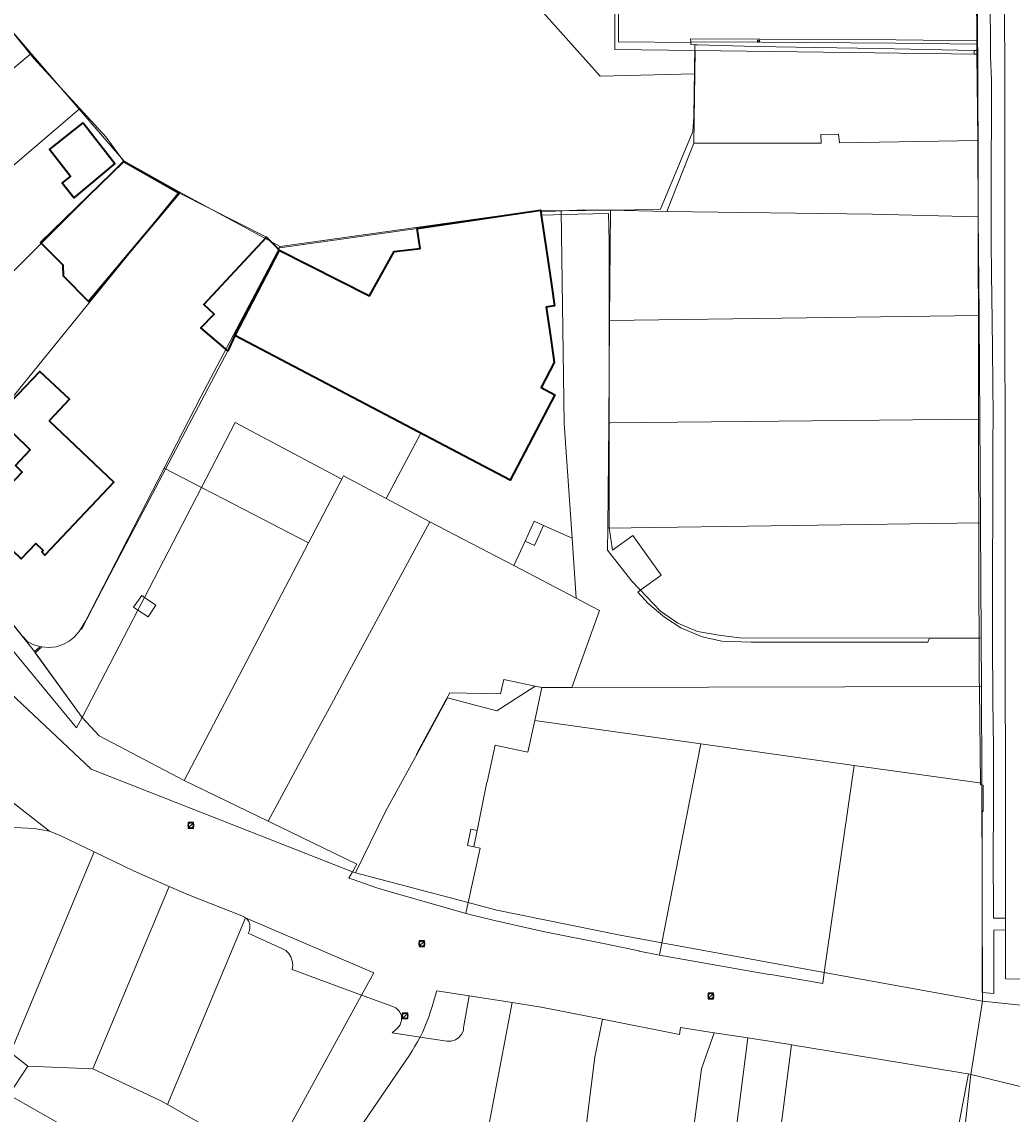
# Model space of a CAD drawing. Header units: metres. Extents: x 163543 to 168130, y 402678 to 405437.
# Tile 606 of 656: x 165679 to 165823, y 403707 to 403866. Entities that reach past the tile are written whole.
import ezdxf
from ezdxf.enums import TextEntityAlignment as Align

# ---------------------------------------------------------------- set-up
doc = ezdxf.new("R2010")
doc.units = ezdxf.units.M
doc.layers.get('0').update_dxf_attribs({"lineweight": 25})
for name, color, linetype, lineweight in [('X-CA190022.004-UO-BGT_Ondergrond$0$GE_201_SHDHek_Lijn_GEM', 253, 'X-CA190022.004-UO-BGT_Ondergrond$0$Hekwerk', 9), ('X-CA190022.004-UO-BGT_Ondergrond$0$GE_202_SHDMuur30cm_Lijn_GEM', 253, 'Continuous', 9), ('X-CA190022.004-UO-BGT_Ondergrond$0$GE_203_VGOHaag_Lijn_GEM', 253, 'X-CA190022.004-UO-BGT_Ondergrond$0$Heg', 9), ('X-CA190022.004-UO-BGT_Ondergrond$0$GE_314_WGDRijbaanLokaleweg_Vlak_GEM', 253, 'Continuous', 9), ('X-CA190022.004-UO-BGT_Ondergrond$0$GE_317_WGDVoetpad_Vlak_GEM', 253, 'Continuous', 9), ('X-CA190022.004-UO-BGT_Ondergrond$0$GE_401_OTDErf_Vlak_GEM', 253, 'Continuous', 9), ('X-CA190022.004-UO-BGT_Ondergrond$0$GE_432_OTDOnverhard_zand_Vlak_GEM', 253, 'Continuous', 9), ('X-CA190022.004-UO-BGT_Ondergrond$0$GE_601_PNDgrondvlakpand_Vlak_MV_GEM', 34, 'Continuous', 35), ('X-CA190022.004-UO-BGT_Ondergrond$0$GE_886_PutKolk_Punt_GEM', 253, 'Continuous', 9), ('X-CA190022.004-UO-KAD_Percelen$0$B-WE-KG-GRENS_PERCEEL-GV', 150, 'Continuous', 9), ('X-CA190022.004-UO-WHM_Riolering gemeente_NLCS_v0.1$0$B-WE-RI-PUT-S', 214, 'Continuous', 15)]:
    doc.layers.add(name, color=color, linetype=linetype, lineweight=lineweight)
doc.styles.add('X-CA190022.004-UO-BGT_Ondergrond$0$NLCS-ISO', font='NLCS-ISO.ttf')
doc.linetypes.add('X-CA190022.004-UO-BGT_Ondergrond$0$Heg', pattern='A,5,-1.5,[2,dgnlstyle-meierijstad.shx,S=0.007937,R=45,X=0,Y=0],-1.5', length=8)
doc.linetypes.add('X-CA190022.004-UO-BGT_Ondergrond$0$Hekwerk', pattern='A,5,-1.5,[2,dgnlstyle-Veghel.shx,S=0.007937,R=0,X=0,Y=0],-1.5', length=8)

# ---------------------------------------------------------------- blocks, each defined once
blk = doc.blocks.new('X-CA190022.004-UO-BGT_Ondergrond$0$SRI-KOLK-SO')
at = {"color": 0, "linetype": 'ByBlock', "lineweight": 18}
blk.add_lwpolyline([(-1.125, -1.125), (1.125, -1.125), (1.125, 1.125), (-1.125, 1.125)], close=True, dxfattribs=at)
at = {"color": 0, "linetype": 'ByBlock', "lineweight": 18, "style": 'X-CA190022.004-UO-BGT_Ondergrond$0$NLCS-ISO'}
blk.add_text('k', height=1.5, dxfattribs=at).set_placement((0, 0), align=Align.MIDDLE_CENTER)
blk = doc.blocks.new('X-CA190022.004-UO-BGT_Ondergrond$0$IMGEOKolk')
at = {"xscale": 5, "yscale": 5, "zscale": 5}
blk.add_blockref('X-CA190022.004-UO-BGT_Ondergrond$0$SRI-KOLK-SO', (0, 0), dxfattribs=at)
blk = doc.blocks.new('X-CA190022.004-UO-WHM_Riolering gemeente_NLCS_v0.1$0$B-SRI-PUT_BETON-SO')
blk.add_line((-1.41, -1.41), (1.41, 1.41))
at = {"lineweight": -3, "flags": 128}
blk.add_lwpolyline([(2, -2), (2, 2), (-2, 2), (-2, -2)], close=True, dxfattribs=at)
at = {"lineweight": -3}
blk.add_circle((0, 0), 2, dxfattribs=at)

msp = doc.modelspace()

# ---------------------------------------------------------------- linework, layer by layer
at = {"layer": 'X-CA190022.004-UO-BGT_Ondergrond$0$GE_201_SHDHek_Lijn_GEM'}
for p, q in [((165776.897, 403862.681), (165776.741, 403852.374)), ((165776.899, 403862.823), (165776.897, 403862.681)), ((165777.275, 403862.812), (165776.899, 403862.823)), ((165785.803, 403862.557), (165777.275, 403862.812)), ((165691.339, 403849.383), (165680.826, 403860.84)), ((165693.904, 403845.878), (165691.339, 403849.383))]:
    msp.add_line(p, q, dxfattribs=at)
at = {"layer": 'X-CA190022.004-UO-BGT_Ondergrond$0$GE_202_SHDMuur30cm_Lijn_GEM'}
msp.add_line((165736.551, 403836.157), (165716.256, 403833.261), dxfattribs=at)
at = {"layer": 'X-CA190022.004-UO-BGT_Ondergrond$0$GE_203_VGOHaag_Lijn_GEM'}
for p, q in [((165680.826, 403860.84), (165666.605, 403878.436)), ((165714.661, 403834.881), (165701.999, 403841.272))]:
    msp.add_line(p, q, dxfattribs=at)
at = {"layer": 'X-CA190022.004-UO-BGT_Ondergrond$0$GE_314_WGDRijbaanLokaleweg_Vlak_GEM', "flags": 128}
for points in [[(165817.97, 403868.623), (165817.969, 403863.389), (165806.157, 403863.518), (165786.341, 403863.615), (165776.275, 403863.686), (165776.292, 403863.254), (165776.288, 403863.154), (165765.783, 403863.237), (165765.743, 403891.327)], [(165828.478, 403727.059), (165821.998, 403727.123), (165822.028, 403729.14), (165822.023, 403734.239), (165822.021, 403735.947), (165822.007, 403751.164), (165821.998, 403760.597), (165821.998, 403760.756), (165821.991, 403767.551), (165821.982, 403776.359), (165821.971, 403788.557), (165821.971, 403788.616), (165821.966, 403793.532), (165821.966, 403793.577), (165821.954, 403805.172), (165821.951, 403808.822), (165821.942, 403818.49), (165821.937, 403822.717), (165821.931, 403829.57), (165821.926, 403834.111), (165821.922, 403838.443), (165821.922, 403838.524), (165821.918, 403842.455), (165821.918, 403842.506), (165821.904, 403857.676), (165821.901, 403860.863), (165821.901, 403861.06), (165821.899, 403862.803), (165821.898, 403863.68), (165821.898, 403863.792), (165821.893, 403868.868)], [(165806.157, 403863.518), (165817.969, 403863.389), (165817.969, 403862.917), (165805.994, 403863.046), (165786.56, 403863.182), (165776.292, 403863.254), (165776.275, 403863.686), (165786.341, 403863.615), (165806.157, 403863.518)]]:
    msp.add_lwpolyline(points, dxfattribs=at)
at = {"layer": 'X-CA190022.004-UO-BGT_Ondergrond$0$GE_317_WGDVoetpad_Vlak_GEM', "flags": 128}
for points in [[(165819.991, 403829.623), (165820.105, 403822.721), (165820.114, 403818.487), (165820.204, 403808.82), (165820.2, 403805.17), (165820.185, 403793.53), (165820.118, 403788.614), (165820.133, 403776.324), (165820.184, 403767.558), (165820.287, 403760.754), (165820.28, 403751.175), (165820.209, 403745.833), (165820.269, 403735.95), (165822.021, 403735.947), (165822.023, 403734.239), (165820.331, 403734.217), (165820.333, 403724.991), (165818.612, 403725.166), (165818.622, 403739.648), (165818.629, 403751.562), (165818.771, 403751.446), (165818.76, 403755.259), (165818.376, 403755.303), (165818.23, 403769.324), (165818.215, 403770.817), (165818.205, 403776.593), (165818.138, 403783.203), (165818.058, 403842.05), (165818.006, 403861.469), (165818.004, 403861.989), (165817.985, 403861.989), (165817.969, 403862.917), (165817.969, 403863.389), (165817.97, 403868.623)], [(165819.787, 403868.84), (165819.821, 403862.772), (165819.823, 403861.058), (165819.97, 403857.669), (165819.97, 403855.344), (165819.94, 403842.505), (165819.96, 403838.518), (165819.96, 403834.146), (165819.991, 403829.623)], [(165664.47, 403795.21), (165680.94, 403774.67), (165687.88, 403765.08), (165687.064, 403763.6), (165671.598, 403782.302)]]:
    msp.add_lwpolyline(points, dxfattribs=at)
at = {"layer": 'X-CA190022.004-UO-BGT_Ondergrond$0$GE_401_OTDErf_Vlak_GEM', "flags": 128}
for points in [[(165666.605, 403878.436), (165680.826, 403860.84), (165691.339, 403849.383), (165693.904, 403845.878)], [(165818.006, 403861.469), (165818.058, 403842.05), (165818.138, 403783.203), (165818.205, 403776.593), (165810.995, 403776.631), (165810.733, 403776.04), (165785.078, 403776.035), (165780.824, 403776.168), (165777.95, 403776.802), (165774.86, 403778.144), (165772.48, 403779.689), (165770.1, 403781.665), (165768.58, 403783.312), (165769.042, 403783.653), (165771.997, 403785.766), (165767.88, 403791.525), (165764.925, 403789.412), (165764.453, 403792.726), (165764.444, 403834.266), (165764.341, 403838.309), (165759.902, 403838.195), (165754.578, 403838.058), (165754.503, 403838.574), (165760.76, 403838.86), (165766.218, 403838.79), (165771.884, 403838.963), (165776.59, 403850.241), (165776.741, 403852.374), (165776.897, 403862.681), (165776.899, 403862.823), (165777.275, 403862.812), (165785.803, 403862.557), (165794.44, 403862.445), (165803.544, 403862.277), (165817.483, 403861.987), (165817.485, 403861.467), (165818.006, 403861.469)], [(165683.105, 403847.606), (165688.019, 403851.462), (165692.63, 403845.586), (165686.679, 403840.592), (165684.969, 403842.712), (165686.193, 403843.672), (165683.105, 403847.606)], [(165693.904, 403845.878), (165681.827, 403834.111), (165685.12, 403830.824), (165685.147, 403829.219), (165688.779, 403825.529), (165701.999, 403841.272), (165714.661, 403834.881), (165705.521, 403825.073), (165707.043, 403823.677), (165705.131, 403821.725), (165709.01, 403818.365), (165691.937, 403785.908), (165690.15, 403782.51), (165687.78, 403777.88)], [(165733.218, 403832.776), (165729.623, 403826.364), (165716.505, 403833.008), (165716.256, 403833.261), (165736.551, 403836.157), (165736.995, 403833.241), (165733.218, 403832.776)], [(165686.02, 403811.33), (165683.05, 403808.18), (165692.46, 403799.31), (165682.45, 403788.7), (165681.99, 403789.15), (165682.19, 403789.37), (165681.15, 403790.37), (165678.99, 403788.13), (165672.78, 403794.13), (165679.17, 403800.75), (165678.16, 403801.72), (165680.33, 403803.97), (165675.36, 403808.77), (165681.74, 403815.37), (165686.02, 403811.33)], [(165681.681, 403775.33), (165681.246, 403774.942), (165680.94, 403774.67), (165664.47, 403795.21)]]:
    msp.add_lwpolyline(points, dxfattribs=at)
at = {"layer": 'X-CA190022.004-UO-BGT_Ondergrond$0$GE_432_OTDOnverhard_zand_Vlak_GEM', "flags": 128}
for points in [[(165765.733, 403926.484), (165765.745, 403909.249), (165765.743, 403891.327), (165765.783, 403863.237), (165776.288, 403863.154), (165776.279, 403862.842), (165776.899, 403862.823), (165776.897, 403862.681), (165776.741, 403852.374), (165776.59, 403850.241), (165771.884, 403838.963), (165766.218, 403838.79), (165760.76, 403838.86), (165754.503, 403838.574), (165754.47, 403838.8), (165749.52, 403838.07), (165736.551, 403836.157), (165716.256, 403833.261), (165714.661, 403834.881), (165701.999, 403841.272), (165693.904, 403845.878), (165691.339, 403849.383), (165680.826, 403860.84), (165666.605, 403878.436)], [(165817.969, 403862.917), (165817.985, 403861.989), (165817.483, 403861.987), (165803.544, 403862.277), (165794.44, 403862.445), (165785.803, 403862.557), (165777.275, 403862.812), (165776.899, 403862.823), (165776.279, 403862.842), (165776.288, 403863.154), (165776.292, 403863.254), (165786.56, 403863.182), (165805.994, 403863.046), (165817.969, 403862.917)]]:
    msp.add_lwpolyline(points, dxfattribs=at)
at = {"layer": 'X-CA190022.004-UO-BGT_Ondergrond$0$GE_601_PNDgrondvlakpand_Vlak_MV_GEM', "flags": 128}
for points in [[(165688.019, 403851.462), (165692.63, 403845.586), (165686.679, 403840.592), (165684.969, 403842.712), (165686.193, 403843.672), (165683.105, 403847.606), (165688.019, 403851.462)], [(165701.999, 403841.272), (165688.779, 403825.529), (165685.147, 403829.219), (165685.12, 403830.824), (165681.827, 403834.111), (165693.904, 403845.878), (165701.999, 403841.272)], [(165755.565, 403831.299), (165756.098, 403827.647), (165756.5, 403824.89), (165755.501, 403824.749), (165755.3, 403824.72), (165755.799, 403821.174), (165756.33, 403817.399), (165756.43, 403816.69), (165754.56, 403813.02), (165756.55, 403811.98), (165750.06, 403799.57), (165710.04, 403820.59), (165716.505, 403833.008), (165729.623, 403826.364), (165733.218, 403832.776), (165736.995, 403833.241), (165736.551, 403836.157), (165749.52, 403838.07), (165754.47, 403838.8), (165754.503, 403838.574), (165754.578, 403838.058), (165755.565, 403831.299)], [(165716.505, 403833.008), (165710.04, 403820.59), (165709.01, 403818.365), (165705.131, 403821.725), (165707.043, 403823.677), (165705.521, 403825.073), (165714.661, 403834.881), (165716.256, 403833.261), (165716.505, 403833.008)], [(165683.05, 403808.18), (165692.46, 403799.31), (165682.45, 403788.7), (165681.99, 403789.15), (165682.19, 403789.37), (165681.15, 403790.37), (165678.99, 403788.13), (165672.78, 403794.13), (165679.17, 403800.75), (165678.16, 403801.72), (165680.33, 403803.97), (165675.36, 403808.77), (165681.74, 403815.37), (165686.02, 403811.33), (165683.05, 403808.18)]]:
    msp.add_lwpolyline(points, dxfattribs=at)
at = {"layer": 'X-CA190022.004-UO-KAD_Percelen$0$B-WE-KG-GRENS_PERCEEL-GV', "flags": 128}
for points in [[(165829.051, 404041.163), (165812.66, 404029.765), (165817.528, 404013.227), (165815.342, 404008.823), (165817.781, 404008.658), (165820.092, 404008.502), (165818.445, 403984.077), (165817.765, 403984.067), (165817.718, 403984.066), (165817.67, 403952.177), (165817.762, 403875.179), (165817.785, 403872.446), (165817.876, 403861.437), (165817.979, 403848.926), (165818.072, 403837.807), (165818.19, 403823.502), (165818.258, 403815.268), (165818.296, 403808.454), (165818.38, 403793.392), (165818.473, 403776.648), (165818.512, 403769.604), (165818.569, 403755.564), (165818.697, 403723.881), (165832.536, 403722.428)], [(165673.482, 403869.684), (165680.461, 403861.575), (165687.456, 403853.447), (165693.915, 403845.942), (165701.941, 403841.484), (165716.645, 403833.511), (165753.341, 403838.64), (165754.163, 403838.755), (165757.462, 403838.691), (165764.609, 403838.812), (165772.794, 403838.608), (165776.736, 403848.515), (165776.88, 403858.602), (165763.107, 403858.28), (165701.597, 403927.05), (165701.362, 403987.88), (165669.341, 403973.078)], [(165667.378, 403760.859), (165683.11, 403748.58), (165684.79, 403747.89), (165689.6, 403745.576), (165695.35, 403742.81), (165700.5, 403740.564), (165703.33, 403739.33), (165711.05, 403736.28), (165711.446, 403736.114), (165711.589, 403736.002), (165730.233, 403728.001), (165728.468, 403724.779), (165732.841, 403723.16), (165733.453, 403722.906), (165733.963, 403722.418), (165734.25, 403721.787), (165734.286, 403721.1), (165734.083, 403720.474), (165733.63, 403719.92), (165732.927, 403719.281), (165736.986, 403718.659), (165737.345, 403719.465), (165737.667, 403720.178), (165737.965, 403720.901), (165738.24, 403721.633), (165738.492, 403722.373), (165738.721, 403723.121), (165739.29, 403725.1), (165739.374, 403725.388), (165744.09, 403724.661), (165750.321, 403723.7), (165754.578, 403723.044), (165763.455, 403721.291), (165774.659, 403719.073), (165774.82, 403720.08), (165779.691, 403719.319), (165784.585, 403718.555), (165790.777, 403717.588), (165790.95, 403717.56), (165800.094, 403716.065), (165815.697, 403713.476), (165816.229, 403713.388), (165816.639, 403713.32), (165816.974, 403713.264), (165818.697, 403723.881), (165795.697, 403728.08), (165795.464, 403726.457), (165787.932, 403727.783), (165787.921, 403727.731), (165771.73, 403730.593), (165768.775, 403731.142), (165768.761, 403731.209), (165764.113, 403732.161), (165754.869, 403734.017), (165747.799, 403735.602), (165743.6, 403736.637), (165742.651, 403736.92), (165732.263, 403739.857), (165730.667, 403740.34), (165727.114, 403741.602), (165726.624, 403741.776), (165727.138, 403742.673), (165689.169, 403757.619), (165669.906, 403775.697)], [(165677.11, 403749.18), (165680.9, 403748.96), (165683.11, 403748.58), (165667.378, 403760.859)], [(165724.759, 403700.448), (165735.409, 403716.074), (165735.824, 403716.703), (165736.22, 403717.345), (165736.596, 403717.999), (165736.986, 403718.659), (165732.927, 403719.281), (165733.63, 403719.92), (165734.083, 403720.474), (165734.286, 403721.1), (165734.25, 403721.787), (165733.963, 403722.418), (165733.453, 403722.906), (165732.841, 403723.16), (165728.468, 403724.779), (165722.026, 403713.015), (165715.584, 403701.252)], [(165743.408, 403687.18), (165750.321, 403723.7), (165744.09, 403724.661), (165743.335, 403720.317), (165743.294, 403720.044), (165743.249, 403719.684), (165743.014, 403719.141), (165742.59, 403718.628), (165742.097, 403718.292), (165741.484, 403718.089), (165740.831, 403718.07), (165736.986, 403718.659), (165736.596, 403717.999), (165736.22, 403717.345), (165735.824, 403716.703), (165735.409, 403716.074), (165724.759, 403700.448)]]:
    msp.add_lwpolyline(points, dxfattribs=at)
for points in [[(165776.88, 403858.602), (165776.928, 403862.002), (165765.265, 403862.149), (165765.259, 403873.14), (165765.315, 403957.56), (165765.319, 403982.597), (165776.335, 403982.589), (165776.316, 404002.676), (165776.308, 404010.713), (165776.03, 404010.721), (165759.527, 404010.109), (165744.608, 404008.056), (165730.802, 404001.489), (165701.362, 403987.88), (165701.597, 403927.05), (165763.107, 403858.28)], [(165817.785, 403872.446), (165776.234, 403872.998), (165765.259, 403873.14), (165765.265, 403862.149), (165776.928, 403862.002), (165817.876, 403861.437)], [(165642.148, 403830.772), (165662.338, 403846.444), (165680.461, 403861.575), (165673.482, 403869.684), (165651.22, 403849.522), (165636.445, 403837.675)], [(165817.979, 403848.926), (165817.876, 403861.437), (165776.928, 403862.002), (165776.88, 403858.602), (165776.736, 403848.515), (165795.214, 403848.508), (165795.201, 403849.79), (165797.778, 403849.821), (165797.896, 403848.58)], [(165646.904, 403822.169), (165663.649, 403833.173), (165687.456, 403853.447), (165680.461, 403861.575), (165662.338, 403846.444), (165642.148, 403830.772)], [(165653.77, 403809.751), (165666.885, 403819.614), (165667.098, 403819.324), (165671.92, 403824.033), (165693.915, 403845.942), (165687.456, 403853.447), (165663.649, 403833.173), (165646.904, 403822.169)], [(165776.736, 403848.515), (165772.794, 403838.608), (165802.689, 403838.211), (165818.072, 403837.807), (165817.979, 403848.926), (165797.896, 403848.58), (165797.778, 403849.821), (165795.201, 403849.79), (165795.214, 403848.508)], [(165693.915, 403845.942), (165671.92, 403824.033), (165667.098, 403819.324), (165666.885, 403819.614), (165653.77, 403809.751), (165664.489, 403795.304), (165701.941, 403841.484)], [(165688.339, 403779.097), (165699.78, 403801.308), (165705.121, 403811.676), (165709.872, 403820.678), (165716.645, 403833.511), (165701.941, 403841.484), (165664.489, 403795.304), (165675.195, 403781.6), (165675.306, 403781.7), (165679.137, 403776.966), (165680.011, 403776.045), (165681.006, 403775.607), (165681.912, 403775.391), (165682.015, 403775.379), (165683.036, 403775.265), (165684.088, 403775.387), (165685.054, 403775.71), (165685.959, 403776.2), (165686.726, 403776.795), (165687.447, 403777.582)], [(165757.462, 403838.691), (165754.163, 403838.755), (165753.341, 403838.64), (165716.645, 403833.511), (165709.872, 403820.678), (165737.054, 403806.41), (165732.051, 403796.898), (165738.404, 403793.539), (165750.602, 403787.159), (165752.223, 403790.718), (165753.549, 403793.63), (165754.914, 403793.008), (165759.065, 403791.144), (165757.901, 403807.794)], [(165763.041, 403780.654), (165758.994, 403769.472), (165818.512, 403769.604), (165818.473, 403776.648), (165783.357, 403776.691), (165780.353, 403777.078), (165777.283, 403777.602), (165774.417, 403778.816), (165771.899, 403780.536), (165769.852, 403782.681), (165767.717, 403784.895), (165764.218, 403789.415), (165764.243, 403792.585), (165764.364, 403807.88), (165764.482, 403822.749), (165764.609, 403838.812), (165757.462, 403838.691), (165757.901, 403807.794), (165759.065, 403791.144), (165759.645, 403782.43), (165761.914, 403781.244)], [(165764.482, 403822.749), (165818.19, 403823.502), (165818.072, 403837.807), (165802.689, 403838.211), (165772.794, 403838.608), (165764.609, 403838.812)], [(165818.296, 403808.454), (165818.258, 403815.268), (165818.19, 403823.502), (165764.482, 403822.749), (165764.364, 403807.88), (165764.631, 403807.883)], [(165732.051, 403796.898), (165737.054, 403806.41), (165709.872, 403820.678), (165705.121, 403811.676), (165699.78, 403801.308), (165705.185, 403798.516), (165710.077, 403807.95), (165725.596, 403799.745), (165725.828, 403800.188)], [(165727.138, 403742.673), (165727.774, 403743.784), (165714.897, 403750.025), (165702.668, 403755.951), (165690.352, 403762.455), (165687.853, 403765.09), (165681.029, 403774.483), (165682.015, 403775.379), (165681.912, 403775.391), (165681.006, 403775.607), (165680.011, 403776.045), (165679.137, 403776.966), (165675.306, 403781.7), (165675.195, 403781.6), (165664.489, 403795.304), (165653.77, 403809.751), (165669.906, 403775.697), (165689.169, 403757.619)], [(165708.58, 403796.762), (165720.759, 403790.485), (165725.596, 403799.745), (165710.077, 403807.95), (165705.185, 403798.516)], [(165818.296, 403808.454), (165764.631, 403807.883), (165764.364, 403807.88), (165764.243, 403792.585), (165818.38, 403793.392)], [(165705.185, 403798.516), (165699.78, 403801.308), (165688.339, 403779.097), (165687.447, 403777.582), (165686.726, 403776.795), (165685.959, 403776.2), (165685.054, 403775.71), (165684.088, 403775.387), (165683.036, 403775.265), (165682.015, 403775.379), (165681.029, 403774.483), (165687.853, 403765.09), (165695.95, 403780.706), (165695.313, 403781.119), (165696.517, 403782.814), (165696.905, 403782.548)], [(165720.759, 403790.485), (165710.694, 403771.218), (165702.668, 403755.951), (165714.897, 403750.025), (165721.82, 403762.86), (165724.378, 403767.563), (165725.714, 403770.023), (165738.404, 403793.539), (165732.051, 403796.898), (165725.828, 403800.188), (165725.596, 403799.745)], [(165710.694, 403771.218), (165720.759, 403790.485), (165708.58, 403796.762), (165705.185, 403798.516), (165696.905, 403782.548), (165698.553, 403781.421), (165697.448, 403779.736), (165695.95, 403780.706), (165687.853, 403765.09), (165690.352, 403762.455), (165702.668, 403755.951)], [(165738.404, 403793.539), (165725.714, 403770.023), (165724.378, 403767.563), (165721.82, 403762.86), (165714.897, 403750.025), (165727.774, 403743.784), (165727.138, 403742.673), (165727.583, 403742.555), (165732.003, 403751.534), (165736.487, 403759.751), (165736.434, 403759.777), (165737.227, 403761.235), (165740.577, 403767.392), (165741.275, 403768.674), (165748.641, 403768.524), (165749.114, 403770.621), (165753.701, 403769.664), (165754.673, 403769.462), (165758.994, 403769.472), (165763.041, 403780.654), (165761.914, 403781.244), (165759.645, 403782.43), (165750.602, 403787.159)], [(165752.223, 403790.718), (165753.588, 403790.096), (165754.914, 403793.008), (165753.549, 403793.63)], [(165764.243, 403792.585), (165764.218, 403789.415), (165767.717, 403784.895), (165769.852, 403782.681), (165771.899, 403780.536), (165774.417, 403778.816), (165777.283, 403777.602), (165780.353, 403777.078), (165783.357, 403776.691), (165818.473, 403776.648), (165818.38, 403793.392)], [(165759.645, 403782.43), (165759.065, 403791.144), (165754.914, 403793.008), (165753.588, 403790.096), (165752.223, 403790.718), (165750.602, 403787.159)], [(165696.517, 403782.814), (165695.313, 403781.119), (165695.95, 403780.706), (165696.905, 403782.548)], [(165696.905, 403782.548), (165695.95, 403780.706), (165697.448, 403779.736), (165698.553, 403781.421)], [(165744.751, 403746.308), (165743.84, 403746.49), (165744.35, 403748.87), (165745.261, 403748.671), (165746.652, 403755.704), (165746.72, 403755.689), (165747.873, 403761.088), (165752.612, 403760.054), (165753.622, 403764.665), (165754.673, 403769.462), (165753.701, 403769.664), (165748.105, 403766.068), (165740.956, 403767.941), (165736.487, 403759.751), (165732.003, 403751.534), (165727.583, 403742.555), (165743.948, 403738.226), (165745.676, 403746.123)], [(165736.487, 403759.751), (165740.956, 403767.941), (165748.105, 403766.068), (165753.701, 403769.664), (165749.114, 403770.621), (165748.641, 403768.524), (165741.275, 403768.674), (165740.577, 403767.392), (165737.227, 403761.235), (165736.434, 403759.777)], [(165754.673, 403769.462), (165753.622, 403764.665), (165777.748, 403761.256), (165800.009, 403758.152), (165818.569, 403755.564), (165818.512, 403769.604), (165758.994, 403769.472)], [(165745.261, 403748.671), (165744.751, 403746.308), (165745.676, 403746.123), (165743.948, 403738.226), (165748.119, 403737.123), (165766.024, 403733.497), (165772.082, 403732.391), (165774.073, 403742.534), (165777.748, 403761.256), (165753.622, 403764.665), (165752.612, 403760.054), (165747.873, 403761.088), (165746.72, 403755.689), (165746.652, 403755.704)], [(165777.748, 403761.256), (165774.073, 403742.534), (165772.082, 403732.391), (165795.697, 403728.08), (165800.009, 403758.152)], [(165800.009, 403758.152), (165795.697, 403728.08), (165818.697, 403723.881), (165818.569, 403755.564)], [(165652.71, 403736.081), (165677.435, 403716.459), (165689.6, 403745.576), (165684.79, 403747.89), (165683.11, 403748.58), (165680.9, 403748.96), (165677.11, 403749.18), (165675.302, 403749.131), (165673.62, 403748.959), (165671.837, 403748.64), (165670.14, 403748.2), (165668.504, 403747.642), (165666.822, 403746.921), (165665.6, 403746.37), (165663.783, 403745.468), (165661.814, 403744.323), (165659.852, 403742.99), (165658.181, 403741.679), (165656.541, 403740.209), (165654.902, 403738.522)], [(165744.751, 403746.308), (165745.261, 403748.671), (165744.35, 403748.87), (165743.84, 403746.49)], [(165677.435, 403716.459), (165679.952, 403714.461), (165689.435, 403714.079), (165700.5, 403740.564), (165695.35, 403742.81), (165689.6, 403745.576)], [(165727.138, 403742.673), (165726.624, 403741.776), (165727.114, 403741.602), (165730.667, 403740.34), (165732.263, 403739.857), (165742.651, 403736.92), (165743.6, 403736.637), (165743.948, 403738.226), (165727.583, 403742.555)], [(165700.253, 403708.87), (165711.589, 403736.002), (165711.446, 403736.114), (165711.05, 403736.28), (165703.33, 403739.33), (165700.5, 403740.564), (165689.435, 403714.079), (165699.1, 403709.526)], [(165743.6, 403736.637), (165747.799, 403735.602), (165754.869, 403734.017), (165764.113, 403732.161), (165768.761, 403731.209), (165768.775, 403731.142), (165771.73, 403730.593), (165772.082, 403732.391), (165766.024, 403733.497), (165748.119, 403737.123), (165743.948, 403738.226)], [(165644.568, 403726.418), (165673.05, 403703.814), (165675.076, 403707.062), (165677.212, 403710.304), (165679.952, 403714.461), (165677.435, 403716.459), (165652.71, 403736.081), (165651.39, 403734.61), (165649.003, 403731.835), (165646.721, 403729.1)], [(165700.253, 403708.87), (165715.118, 403700.42), (165715.584, 403701.252), (165722.026, 403713.015), (165728.468, 403724.779), (165718.36, 403728.52), (165718.459, 403729.114), (165718.4, 403729.772), (165718.207, 403730.322), (165717.881, 403730.825), (165717.437, 403731.242), (165716.88, 403731.55), (165712, 403733.77), (165712.16, 403734.18), (165712.247, 403734.611), (165712.206, 403735.086), (165712.062, 403735.471), (165711.797, 403735.838), (165711.589, 403736.002)], [(165728.468, 403724.779), (165730.233, 403728.001), (165711.589, 403736.002), (165711.797, 403735.838), (165712.062, 403735.471), (165712.206, 403735.086), (165712.247, 403734.611), (165712.16, 403734.18), (165712, 403733.77), (165716.88, 403731.55), (165717.437, 403731.242), (165717.881, 403730.825), (165718.207, 403730.322), (165718.4, 403729.772), (165718.459, 403729.114), (165718.36, 403728.52)], [(165771.73, 403730.593), (165787.921, 403727.731), (165787.932, 403727.783), (165795.464, 403726.457), (165795.697, 403728.08), (165772.082, 403732.391)], [(165744.09, 403724.661), (165739.374, 403725.388), (165739.29, 403725.1), (165738.721, 403723.121), (165738.492, 403722.373), (165738.24, 403721.633), (165737.965, 403720.901), (165737.667, 403720.178), (165737.345, 403719.465), (165736.986, 403718.659), (165740.831, 403718.07), (165741.484, 403718.089), (165742.097, 403718.292), (165742.59, 403718.628), (165743.014, 403719.141), (165743.249, 403719.684), (165743.294, 403720.044), (165743.335, 403720.317)], [(165754.578, 403723.044), (165750.321, 403723.7), (165743.408, 403687.18), (165758.687, 403685.29), (165760.542, 403699.313), (165761.12, 403706.14), (165762.34, 403715.75), (165763.455, 403721.291)], [(165908.919, 403679.925), (165917.264, 403670.967), (165918.698, 403669.045), (165930.516, 403674.518), (165927.047, 403679.898), (165916.835, 403696.391), (165915.94, 403697.307), (165915.327, 403698.33), (165918.743, 403710.146), (165919.308, 403712.28), (165910.153, 403713.424), (165880.162, 403716.762), (165852.637, 403720.096), (165832.536, 403722.428), (165818.697, 403723.881), (165816.974, 403713.264), (165827.598, 403710.66), (165839.068, 403707.736), (165853.554, 403703.867), (165867.507, 403699.435), (165880.981, 403694.707), (165884.369, 403693.204), (165896.715, 403687.726), (165902.729, 403684.324)], [(165763.455, 403721.291), (165762.34, 403715.75), (165761.12, 403706.14), (165760.542, 403699.313), (165758.687, 403685.29), (165758.167, 403681.361), (165769.045, 403679.922), (165785.669, 403677.931), (165786.241, 403682.469), (165773.631, 403684.211), (165774.083, 403687.222), (165776.299, 403701.98), (165776.771, 403706.02), (165777.867, 403714.085), (165779.691, 403719.319), (165774.82, 403720.08), (165774.659, 403719.073)], [(165776.771, 403706.02), (165776.299, 403701.98), (165774.083, 403687.222), (165780.51, 403686.34), (165780.96, 403689.67), (165780.901, 403689.678), (165784.585, 403718.555), (165779.691, 403719.319), (165777.867, 403714.085)], [(165773.631, 403684.211), (165786.241, 403682.469), (165786.401, 403682.447), (165789.042, 403702.836), (165790.95, 403717.56), (165790.777, 403717.588), (165784.585, 403718.555), (165780.901, 403689.678), (165780.96, 403689.67), (165780.51, 403686.34), (165774.083, 403687.222)], [(165814.244, 403688.822), (165812.987, 403691.515), (165813.526, 403695.479), (165814.268, 403700.942), (165816.639, 403713.32), (165816.229, 403713.388), (165815.697, 403713.476), (165800.094, 403716.065), (165790.95, 403717.56), (165789.042, 403702.836), (165786.401, 403682.447), (165786.241, 403682.469), (165784.814, 403670.732), (165781.343, 403642.18), (165790.946, 403644.359), (165797.484, 403646.249), (165809.158, 403649.592), (165812.566, 403680.034), (165813.487, 403684.859)], [(165689.435, 403714.079), (165679.952, 403714.461), (165677.212, 403710.304), (165710.08, 403691.62), (165713.504, 403697.533), (165713.849, 403698.15), (165715.118, 403700.42), (165700.253, 403708.87), (165699.1, 403709.526)], [(165814.693, 403651.133), (165819.565, 403652.444), (165827.598, 403710.66), (165816.974, 403713.264), (165816.001, 403704.519), (165814.961, 403695.177), (165814.31, 403689.329), (165814.268, 403688.949), (165814.244, 403688.822), (165813.487, 403684.859), (165812.566, 403680.034), (165809.158, 403649.592), (165810.165, 403649.915)], [(165814.961, 403695.177), (165816.001, 403704.519), (165816.974, 403713.264), (165816.639, 403713.32), (165814.268, 403700.942), (165813.526, 403695.479), (165812.987, 403691.515), (165814.244, 403688.822), (165814.268, 403688.949), (165814.31, 403689.329)], [(165671.623, 403701.403), (165705.643, 403683.509), (165708.965, 403689.696), (165710.08, 403691.62), (165677.212, 403710.304), (165675.076, 403707.062), (165673.05, 403703.814)]]:
    msp.add_lwpolyline(points, close=True, dxfattribs=at)

# ---------------------------------------------------------------- block references
at = {"layer": 'X-CA190022.004-UO-BGT_Ondergrond$0$GE_886_PutKolk_Punt_GEM', "xscale": 0.025, "yscale": 0.025, "zscale": 0.025}
msp.add_blockref('X-CA190022.004-UO-BGT_Ondergrond$0$IMGEOKolk', (165786.122, 403863.338), dxfattribs=at)
at = {"layer": 'X-CA190022.004-UO-WHM_Riolering gemeente_NLCS_v0.1$0$B-WE-RI-PUT-S', "xscale": 0.2, "yscale": 0.2, "zscale": 0.2}
for p in [(165703.664, 403749.44), (165737.216, 403732.256), (165779.216, 403724.64), (165734.784, 403721.76)]:
    msp.add_blockref('X-CA190022.004-UO-WHM_Riolering gemeente_NLCS_v0.1$0$B-SRI-PUT_BETON-SO', p, dxfattribs=at)

doc.saveas('drawing.dxf')
